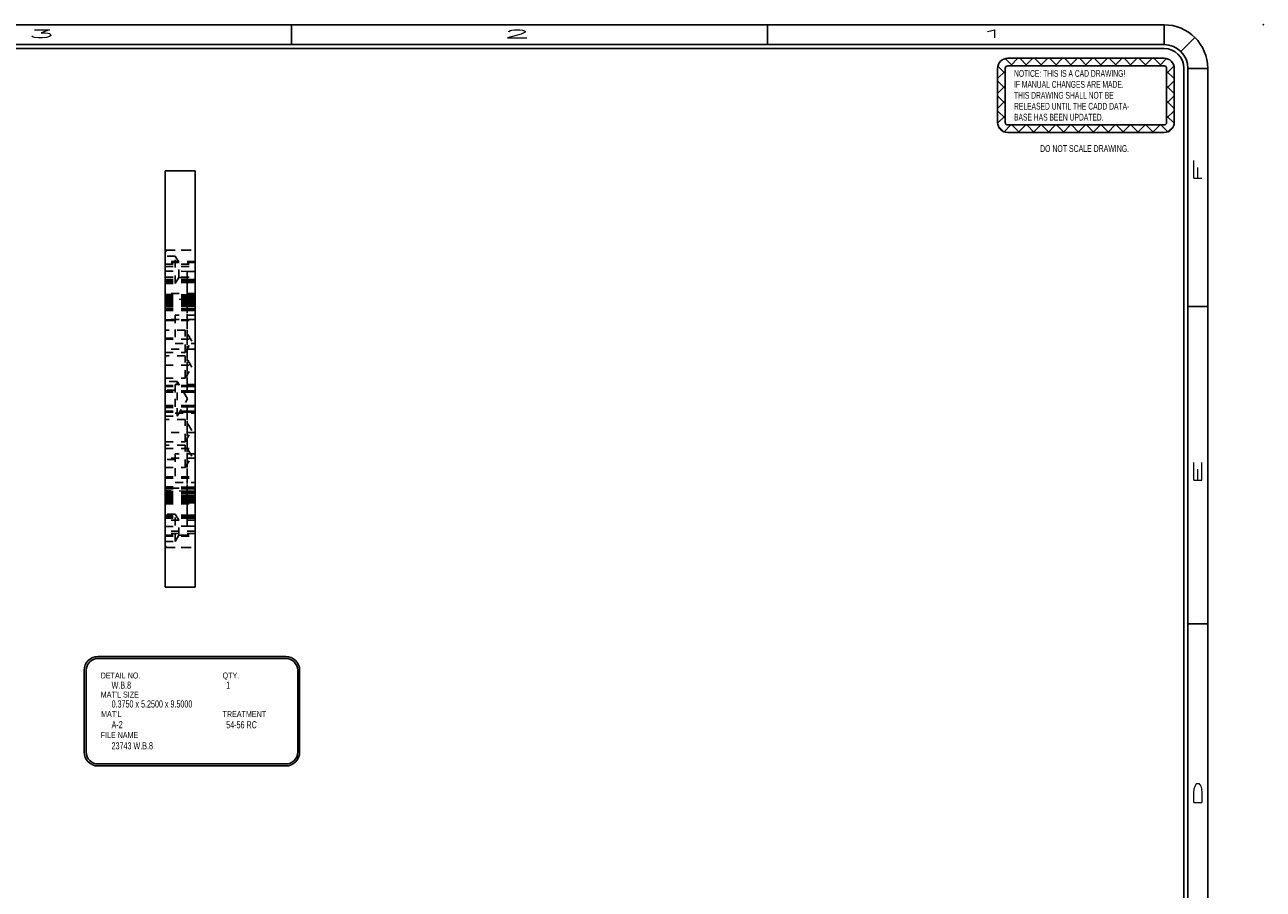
# Model space of a CAD drawing. Header units: inches. Extents: x 1802 to 2468, y -253 to -72.
# Tile 501 of 570: x 2338 to 2353, y -145 to -135. Entities that reach past the tile are written whole.
import ezdxf

# ---------------------------------------------------------------- set-up
doc = ezdxf.new("R2010")
doc.units = ezdxf.units.IN
doc.header["$LTSCALE"] = 0.5
doc.header["$MEASUREMENT"] = 0
doc.linetypes.add('HIDDEN', pattern=[0.225, 0.15, -0.075])
for name, color, linetype in [('DSS-M-S', 53, 'Continuous'), ('SID-M-D', 42, 'Continuous'), ('SID-M-H', 4, 'HIDDEN'), ('SID-M-M', 233, 'Continuous'), ('SID-M-S', 105, 'Continuous')]:
    doc.layers.add(name, color=color, linetype=linetype)
doc.styles.add('R', font='ROMAND.SHX')
doc.styles.add('SLDTEXTSTYLE0', font='TXT', dxfattribs={"width": 0.595745})
doc.styles.add('SLDTEXTSTYLE1', font='TXT', dxfattribs={"width": 0.744681})

# ---------------------------------------------------------------- blocks, each defined once
blk = doc.blocks.new('SW_NOTE_0')
at = {"layer": 'DSS-M-S', "color": 0, "insert": (0, 0.11), "char_height": 0.08504, "attachment_point": 1, "style": 'SLDTEXTSTYLE0'}
blk.add_mtext('RELEASED UNTIL THE CADD DATA-', dxfattribs=at)
blk = doc.blocks.new('SW_NOTE_0_1')
at = {"layer": 'DSS-M-S', "color": 0, "insert": (0, 0.11), "char_height": 0.08504, "attachment_point": 1, "style": 'SLDTEXTSTYLE0'}
blk.add_mtext('BASE HAS BEEN UPDATED.', dxfattribs=at)
blk = doc.blocks.new('SW_NOTE_0_2')
at = {"layer": 'DSS-M-S', "color": 0, "insert": (0.872, 0.11), "char_height": 0.08504, "attachment_point": 2, "style": 'SLDTEXTSTYLE1'}
blk.add_mtext('DO NOT SCALE DRAWING.', dxfattribs=at)
blk = doc.blocks.new('SW_NOTE_0_3')
at = {"layer": 'DSS-M-S', "color": 0, "insert": (0, 0.11), "char_height": 0.08504, "attachment_point": 1, "style": 'SLDTEXTSTYLE0'}
blk.add_mtext('THIS DRAWING SHALL NOT BE', dxfattribs=at)
blk = doc.blocks.new('SW_NOTE_0_4')
at = {"layer": 'DSS-M-S', "color": 0, "insert": (0, 0.11), "char_height": 0.08504, "attachment_point": 1, "style": 'SLDTEXTSTYLE0'}
blk.add_mtext('IF MANUAL CHANGES ARE MADE.', dxfattribs=at)
blk = doc.blocks.new('SW_NOTE_0_5')
at = {"layer": 'DSS-M-S', "color": 0, "insert": (0, 0.11), "char_height": 0.08504, "attachment_point": 1, "style": 'SLDTEXTSTYLE0'}
blk.add_mtext('NOTICE: THIS IS A CAD DRAWING!', dxfattribs=at)
blk = doc.blocks.new('DMBLK256')
at = {"layer": 'DSS-M-S', "color": 8}
for p, q in [((-0.89, 0.409), (-0.982, 0.501)), ((-0.949, 0.505), (1.022, 0.505)), ((-0.916, 0.409), (-0.82, 0.505)), ((-0.702, 0.409), (-0.798, 0.505)), ((-0.728, 0.409), (-0.633, 0.505)), ((-0.514, 0.409), (-0.61, 0.505)), ((-0.54, 0.409), (-0.445, 0.505)), ((-0.327, 0.409), (-0.422, 0.505)), ((-0.352, 0.409), (-0.257, 0.505)), ((-0.139, 0.409), (-0.234, 0.505)), ((-0.165, 0.409), (-0.069, 0.505)), ((0.049, 0.409), (-0.046, 0.505)), ((0.023, 0.409), (0.119, 0.505)), ((0.237, 0.409), (0.142, 0.505)), ((0.211, 0.409), (0.307, 0.505)), ((0.425, 0.409), (0.329, 0.505)), ((0.399, 0.409), (0.495, 0.505)), ((0.613, 0.409), (0.517, 0.505)), ((0.587, 0.409), (0.683, 0.505)), ((0.801, 0.409), (0.705, 0.505)), ((0.775, 0.409), (0.871, 0.505)), ((0.989, 0.409), (0.893, 0.505)), ((0.963, 0.409), (1.054, 0.501)), ((-1.077, -0.303), (-1.077, 0.377)), ((-1.077, 0.248), (-0.981, 0.344)), ((-0.981, 0.312), (-1.074, 0.405)), ((-0.981, -0.303), (-0.981, 0.377)), ((-0.949, 0.409), (1.022, 0.409)), ((1.054, 0.312), (1.147, 0.405)), ((1.054, 0.377), (1.054, -0.303)), ((1.15, 0.248), (1.054, 0.344)), ((1.15, 0.377), (1.15, -0.303)), ((-0.981, 0.124), (-1.077, 0.22)), ((1.054, 0.124), (1.15, 0.22)), ((-1.077, 0.06), (-0.981, 0.156)), ((-0.981, -0.064), (-1.077, 0.032)), ((1.15, 0.06), (1.054, 0.156)), ((1.054, -0.064), (1.15, 0.032)), ((-1.077, -0.128), (-0.981, -0.032)), ((-0.981, -0.251), (-1.077, -0.156)), ((1.15, -0.128), (1.054, -0.032)), ((1.054, -0.251), (1.15, -0.156)), ((-1.076, -0.315), (-0.981, -0.22)), ((1.149, -0.315), (1.054, -0.22)), ((-1.001, -0.42), (-1.066, -0.355)), ((-0.995, -0.422), (-0.908, -0.335)), ((1.022, -0.335), (-0.949, -0.335)), ((1.022, -0.431), (-0.949, -0.431)), ((-0.802, -0.431), (-0.898, -0.335)), ((-0.816, -0.431), (-0.721, -0.335)), ((-0.614, -0.431), (-0.71, -0.335)), ((-0.628, -0.431), (-0.533, -0.335)), ((-0.426, -0.431), (-0.522, -0.335)), ((-0.44, -0.431), (-0.345, -0.335)), ((-0.239, -0.431), (-0.334, -0.335)), ((-0.252, -0.431), (-0.157, -0.335)), ((-0.051, -0.431), (-0.146, -0.335)), ((-0.065, -0.431), (0.031, -0.335)), ((0.137, -0.431), (0.042, -0.335)), ((0.123, -0.431), (0.219, -0.335)), ((0.325, -0.431), (0.23, -0.335)), ((0.311, -0.431), (0.407, -0.335)), ((0.513, -0.431), (0.417, -0.335)), ((0.499, -0.431), (0.595, -0.335)), ((0.701, -0.431), (0.605, -0.335)), ((0.687, -0.431), (0.783, -0.335)), ((0.889, -0.431), (0.793, -0.335)), ((0.875, -0.431), (0.971, -0.335)), ((1.068, -0.422), (0.981, -0.335)), ((1.074, -0.42), (1.139, -0.355))]:
    blk.add_line(p, q, dxfattribs=at)
for centre, radius, start, end in [((-0.949, 0.377), 0.128, 90, 180), ((1.022, 0.377), 0.128, 0, 90), ((-0.949, 0.377), 0.0319, 90, 180), ((1.022, 0.377), 0.0319, 0, 90), ((-0.949, -0.303), 0.128, 180, 270), ((-0.949, -0.303), 0.0319, 180, 270), ((1.022, -0.303), 0.0319, 270, 0), ((1.022, -0.303), 0.128, 270, 0)]:
    blk.add_arc(centre, radius, start, end, dxfattribs=at)
at = {"layer": 'DSS-M-S', "color": 154}
for name, p in [('SW_NOTE_0_5', (-0.87, 0.246)), ('SW_NOTE_0_4', (-0.87, 0.108)), ('SW_NOTE_0_3', (-0.87, -0.029)), ('SW_NOTE_0', (-0.87, -0.167)), ('SW_NOTE_0_1', (-0.87, -0.305)), ('SW_NOTE_0_2', (-0.852, -0.7))]:
    blk.add_blockref(name, p, dxfattribs=at)
blk = doc.blocks.new('*U9')
at = {"layer": 'SID-M-D'}
blk.add_point((1.25, 22.55), dxfattribs=at)
at = {"layer": 'SID-M-S'}
for p, q in [((0, 22.55), (-34, 22.55)), ((-11, 22.55), (-11, 22.3)), ((-5, 22.55), (-5, 22.3)), ((0, 22.3), (0, 22.55)), ((0.212, 22.212), (0.389, 22.389)), ((0, 22.3), (-34, 22.3)), ((0, 22.25), (-34, 22.25)), ((0.25, 0), (0.25, 22)), ((0.3, 0), (0.3, 22)), ((0.3, 22), (0.55, 22)), ((0.55, 0), (0.55, 22)), ((0.3, 19), (0.55, 19)), ((0.3, 15), (0.55, 15))]:
    blk.add_line(p, q, dxfattribs=at)
for radius, start in [(0.55, 360), (0.3, 360), (0.25, 0)]:
    blk.add_arc((0, 22), radius, start, 90, dxfattribs=at)
blk.add_blockref('DMBLK256', (-1.022, 21.623), dxfattribs=at)
at = {"layer": 'SID-M-D', "style": 'R', "width": 4}
for s, p in [('3', (-14.327, 22.386)), ('2', (-8.327, 22.386)), ('1', (-2.327, 22.386))]:
    blk.add_text(s, height=0.1, dxfattribs=at).set_placement(p)
for s, p in [('F', (0.476, 20.547)), ('E', (0.476, 16.743)), ('D', (0.476, 12.681))]:
    blk.add_text(s, height=0.1, rotation=90, dxfattribs=at).set_placement(p)

msp = doc.modelspace()

# ---------------------------------------------------------------- linework, layer by layer
at = {"layer": 'SID-M-H'}
for p, q in [((2339.4104, -137.3857), (2339.7854, -137.3857)), ((2339.4354, -137.3857), (2339.4104, -137.4107)), ((2339.4354, -137.3857), (2339.7854, -137.3857)), ((2339.5354, -137.46385), (2339.4104, -137.46385)), ((2339.7854, -137.5297), (2339.4104, -137.5297)), ((2339.7854, -137.54195), (2339.4104, -137.54195)), ((2339.5354, -137.80755), (2339.5354, -137.46385)), ((2339.57939, -137.54005), (2339.5354, -137.46385)), ((2339.57939, -137.73135), (2339.57939, -137.54005)), ((2339.7854, -137.54005), (2339.57939, -137.54005)), ((2339.4104, -137.5647), (2339.7854, -137.5647)), ((2339.4104, -137.5647), (2339.7854, -137.5647)), ((2339.4104, -137.5917), (2339.7854, -137.5917)), ((2339.4104, -137.65221), (2339.6854, -137.65461)), ((2339.6854, -137.77256), (2339.6854, -137.65461)), ((2339.7854, -137.65461), (2339.6854, -137.65461)), ((2339.6854, -137.65461), (2339.6854, -137.77256)), ((2339.4104, -137.72945), (2339.7854, -137.72945)), ((2339.4104, -137.75821), (2339.6854, -137.75581)), ((2339.4104, -137.77205), (2339.6854, -137.77256)), ((2339.4104, -137.77205), (2339.6854, -137.77256)), ((2339.4104, -137.79459), (2339.6854, -137.79408)), ((2339.4104, -137.79459), (2339.6854, -137.79408)), ((2339.4104, -137.80755), (2339.5354, -137.80755)), ((2339.5354, -137.80755), (2339.57939, -137.73135)), ((2339.57939, -137.73135), (2339.7854, -137.73135)), ((2339.7854, -137.75581), (2339.6854, -137.75581)), ((2339.6854, -137.75581), (2339.6854, -137.79408)), ((2339.6854, -137.79408), (2339.6854, -137.75581)), ((2339.6854, -137.94838), (2339.6854, -137.77256)), ((2339.7854, -137.77256), (2339.6854, -137.77256)), ((2339.7854, -137.77256), (2339.6854, -137.77256)), ((2339.6854, -137.77256), (2339.6854, -137.94838)), ((2339.7854, -137.79408), (2339.6854, -137.79408)), ((2339.6854, -137.79408), (2339.6854, -137.9699)), ((2339.7854, -137.79408), (2339.6854, -137.79408)), ((2339.6854, -137.9699), (2339.6854, -137.79408)), ((2339.7854, -137.9352), (2339.4104, -137.9352)), ((2339.4104, -137.94787), (2339.6854, -137.94838)), ((2339.4104, -137.94787), (2339.6854, -137.94838)), ((2339.4104, -137.95608), (2339.6854, -137.95848)), ((2339.4104, -137.96795), (2339.6854, -137.96816)), ((2339.4104, -137.96795), (2339.6854, -137.96816)), ((2339.4104, -137.97041), (2339.6854, -137.9699)), ((2339.4104, -137.97041), (2339.6854, -137.9699)), ((2339.4104, -137.9747), (2339.7854, -137.9747)), ((2339.4104, -137.9747), (2339.7854, -137.9747)), ((2339.4104, -137.9747), (2339.7854, -137.9747)), ((2339.4104, -137.9747), (2339.7854, -137.9747)), ((2339.4104, -137.97908), (2339.6854, -137.97908)), ((2339.4104, -137.97908), (2339.6854, -137.97908)), ((2339.4104, -137.9847), (2339.7854, -137.9847)), ((2339.4104, -137.9847), (2339.7854, -137.9847)), ((2339.4104, -137.9907), (2339.6854, -137.9907)), ((2339.4104, -137.9907), (2339.6854, -137.9907)), ((2339.4104, -137.9907), (2339.6854, -137.9907)), ((2339.4104, -137.9907), (2339.6854, -137.9907)), ((2339.6854, -138.00756), (2339.4104, -138.00516)), ((2339.4104, -138.01257), (2339.6854, -138.01278)), ((2339.4104, -138.01257), (2339.6854, -138.01278)), ((2339.6854, -137.9907), (2339.6854, -137.94838)), ((2339.7854, -137.94838), (2339.6854, -137.94838)), ((2339.7854, -137.94838), (2339.6854, -137.94838)), ((2339.6854, -137.94838), (2339.6854, -137.9907)), ((2339.6854, -137.96816), (2339.6854, -137.95848)), ((2339.7854, -137.95848), (2339.6854, -137.95848)), ((2339.6854, -137.95848), (2339.6854, -137.97908)), ((2339.6854, -137.97908), (2339.6854, -137.95848)), ((2339.6854, -137.95848), (2339.6854, -137.96816)), ((2339.6854, -138.01278), (2339.6854, -137.96816)), ((2339.7854, -137.96816), (2339.6854, -137.96816)), ((2339.7854, -137.96816), (2339.6854, -137.96816)), ((2339.6854, -137.96816), (2339.6854, -138.01278)), ((2339.6854, -137.9699), (2339.6854, -137.9907)), ((2339.7854, -137.9699), (2339.6854, -137.9699)), ((2339.6854, -137.9907), (2339.6854, -137.9699)), ((2339.7854, -137.9699), (2339.6854, -137.9699)), ((2339.7854, -137.97908), (2339.6854, -137.97908)), ((2339.6854, -137.97908), (2339.6854, -138.12708)), ((2339.6854, -138.12708), (2339.6854, -137.97908)), ((2339.7854, -137.97908), (2339.6854, -137.97908)), ((2339.6854, -138.02021), (2339.6854, -137.9907)), ((2339.7854, -137.9907), (2339.6854, -137.9907)), ((2339.7854, -137.9907), (2339.6854, -137.9907)), ((2339.6854, -137.9907), (2339.6854, -138.02521)), ((2339.7854, -137.9907), (2339.6854, -137.9907)), ((2339.6854, -138.02521), (2339.6854, -137.9907)), ((2339.7854, -137.9907), (2339.6854, -137.9907)), ((2339.6854, -137.9907), (2339.6854, -138.02021)), ((2339.7854, -138.00756), (2339.6854, -138.00756)), ((2339.6854, -138.0308), (2339.6854, -138.00765)), ((2339.6854, -138.0308), (2339.6854, -138.00765)), ((2339.6854, -138.0302), (2339.6854, -138.01278)), ((2339.7854, -138.01278), (2339.6854, -138.01278)), ((2339.7854, -138.01278), (2339.6854, -138.01278)), ((2339.6854, -138.01278), (2339.6854, -138.0302)), ((2339.4104, -138.01887), (2339.6854, -138.01999)), ((2339.4104, -138.01887), (2339.6854, -138.01999)), ((2339.4104, -138.02021), (2339.6854, -138.02021)), ((2339.4104, -138.02021), (2339.6854, -138.02021)), ((2339.4104, -138.02521), (2339.6854, -138.02521)), ((2339.4104, -138.02521), (2339.6854, -138.02521)), ((2339.4104, -138.0278), (2339.6854, -138.0302)), ((2339.4104, -138.0308), (2339.6854, -138.0308)), ((2339.4104, -138.0308), (2339.6854, -138.0308)), ((2339.4104, -138.04321), (2339.6854, -138.04081)), ((2339.4104, -138.06282), (2339.6854, -138.06522)), ((2339.4104, -138.07537), (2339.6854, -138.07537)), ((2339.4104, -138.07537), (2339.6854, -138.07537)), ((2339.4104, -138.07837), (2339.6854, -138.07597)), ((2339.4104, -138.08082), (2339.6854, -138.08082)), ((2339.4104, -138.08082), (2339.6854, -138.08082)), ((2339.4104, -138.08082), (2339.6854, -138.08082)), ((2339.4104, -138.08082), (2339.6854, -138.08082)), ((2339.4104, -138.0873), (2339.6854, -138.08618)), ((2339.4104, -138.0873), (2339.6854, -138.08618)), ((2339.4104, -138.0936), (2339.6854, -138.09339)), ((2339.4104, -138.0936), (2339.6854, -138.09339)), ((2339.4104, -138.10101), (2339.6854, -138.09861)), ((2339.4104, -138.12708), (2339.6854, -138.12708)), ((2339.4104, -138.12708), (2339.6854, -138.12708)), ((2339.4104, -138.1362), (2339.7854, -138.1362)), ((2339.4104, -138.13822), (2339.6854, -138.13801)), ((2339.4104, -138.13822), (2339.6854, -138.13801)), ((2339.4104, -138.15008), (2339.6854, -138.14768)), ((2339.7854, -138.01999), (2339.6854, -138.01999)), ((2339.6854, -138.01999), (2339.6854, -138.0302)), ((2339.7854, -138.01999), (2339.6854, -138.01999)), ((2339.6854, -138.0302), (2339.6854, -138.01999)), ((2339.6854, -138.04081), (2339.6854, -138.02021)), ((2339.7854, -138.02021), (2339.6854, -138.02021)), ((2339.6854, -138.02021), (2339.6854, -138.04081)), ((2339.7854, -138.02021), (2339.6854, -138.02021)), ((2339.6854, -138.02521), (2339.6854, -138.04081)), ((2339.7854, -138.02521), (2339.6854, -138.02521)), ((2339.6854, -138.04081), (2339.6854, -138.02521)), ((2339.7854, -138.02521), (2339.6854, -138.02521)), ((2339.7854, -138.0302), (2339.6854, -138.0302)), ((2339.6854, -138.07537), (2339.6854, -138.0308)), ((2339.7854, -138.0308), (2339.6854, -138.0308)), ((2339.7854, -138.0308), (2339.6854, -138.0308)), ((2339.6854, -138.0308), (2339.6854, -138.07537)), ((2339.7854, -138.04081), (2339.6854, -138.04081)), ((2339.6854, -138.08082), (2339.6854, -138.06522)), ((2339.7854, -138.06522), (2339.6854, -138.06522)), ((2339.6854, -138.06522), (2339.6854, -138.08082)), ((2339.6854, -138.08082), (2339.6854, -138.06522)), ((2339.6854, -138.06522), (2339.6854, -138.08082)), ((2339.6854, -138.07537), (2339.6854, -138.09851)), ((2339.7854, -138.07537), (2339.6854, -138.07537)), ((2339.6854, -138.07537), (2339.6854, -138.09851)), ((2339.7854, -138.07537), (2339.6854, -138.07537)), ((2339.6854, -138.07597), (2339.6854, -138.08618)), ((2339.7854, -138.07597), (2339.6854, -138.07597)), ((2339.6854, -138.09339), (2339.6854, -138.07597)), ((2339.6854, -138.07597), (2339.6854, -138.09339)), ((2339.6854, -138.08618), (2339.6854, -138.07597)), ((2339.6854, -139.16082), (2339.6854, -138.08082)), ((2339.7854, -138.08082), (2339.6854, -138.08082)), ((2339.7854, -138.08082), (2339.6854, -138.08082)), ((2339.6854, -138.08082), (2339.6854, -139.09309)), ((2339.6854, -139.09309), (2339.6854, -138.08082)), ((2339.7854, -138.08082), (2339.6854, -138.08082)), ((2339.7854, -138.08082), (2339.6854, -138.08082)), ((2339.6854, -138.08082), (2339.6854, -139.16082)), ((2339.7854, -138.08618), (2339.6854, -138.08618)), ((2339.7854, -138.08618), (2339.6854, -138.08618)), ((2339.7854, -138.09339), (2339.6854, -138.09339)), ((2339.6854, -138.13801), (2339.6854, -138.09339)), ((2339.7854, -138.09339), (2339.6854, -138.09339)), ((2339.6854, -138.09339), (2339.6854, -138.13801)), ((2339.6854, -138.09861), (2339.7854, -138.09861)), ((2339.7854, -138.12708), (2339.6854, -138.12708)), ((2339.6854, -138.12708), (2339.6854, -138.14768)), ((2339.6854, -138.14768), (2339.6854, -138.12708)), ((2339.7854, -138.12708), (2339.6854, -138.12708)), ((2339.6854, -138.14768), (2339.6854, -138.13801)), ((2339.7854, -138.13801), (2339.6854, -138.13801)), ((2339.7854, -138.13801), (2339.6854, -138.13801)), ((2339.6854, -138.13801), (2339.6854, -138.14768)), ((2339.7854, -138.14768), (2339.6854, -138.14768)), ((2339.7854, -138.2607), (2339.4104, -138.2607)), ((2339.4104, -138.2657), (2339.7854, -138.2657)), ((2339.4104, -138.2657), (2339.7854, -138.2657)), ((2339.4104, -138.2657), (2339.7854, -138.2657)), ((2339.4104, -138.2657), (2339.7854, -138.2657)), ((2339.5354, -138.2752), (2339.4104, -138.2752)), ((2339.4104, -138.2757), (2339.7854, -138.2757)), ((2339.4104, -138.2757), (2339.7854, -138.2757)), ((2339.5354, -138.2062), (2339.5354, -138.3857)), ((2339.7854, -138.2062), (2339.5354, -138.2062)), ((2339.6604, -138.39508), (2339.4104, -138.39508)), ((2339.5354, -138.3857), (2339.5354, -138.5652)), ((2339.6604, -138.67633), (2339.6604, -138.39508)), ((2339.7449, -138.5357), (2339.6604, -138.39508)), ((2339.4104, -138.4962), (2339.5354, -138.4962)), ((2339.4104, -138.5107), (2339.7854, -138.5107)), ((2339.7854, -138.6352), (2339.4104, -138.6352)), ((2339.5354, -138.5652), (2339.7854, -138.5652)), ((2339.6604, -138.67633), (2339.7449, -138.5357)), ((2339.4104, -138.67633), (2339.6604, -138.67633)), ((2339.6604, -138.72008), (2339.4104, -138.72008)), ((2339.6604, -139.00133), (2339.6604, -138.72008)), ((2339.7449, -138.8607), (2339.6604, -138.72008)), ((2339.4104, -138.8362), (2339.7854, -138.8362)), ((2339.6604, -139.00133), (2339.7449, -138.8607)), ((2339.4104, -139.00133), (2339.6604, -139.00133)), ((2339.5604, -139.04195), (2339.4104, -139.04195)), ((2339.4104, -139.09309), (2339.6854, -139.09309)), ((2339.4104, -139.09309), (2339.6854, -139.09309)), ((2339.4104, -139.1052), (2339.6854, -139.10691)), ((2339.4104, -139.1052), (2339.6854, -139.10691)), ((2339.5354, -139.0812), (2339.5354, -139.2607)), ((2339.7854, -139.0812), (2339.5354, -139.0812)), ((2339.5604, -139.47945), (2339.5604, -139.04195)), ((2339.69184, -139.2607), (2339.5604, -139.04195)), ((2339.7854, -139.09309), (2339.6854, -139.09309)), ((2339.6854, -139.09309), (2339.6854, -139.10691)), ((2339.6854, -139.10691), (2339.6854, -139.09309)), ((2339.7854, -139.09309), (2339.6854, -139.09309)), ((2339.7854, -139.10691), (2339.6854, -139.10691)), ((2339.6854, -139.10691), (2339.6854, -139.17642)), ((2339.6854, -139.17642), (2339.6854, -139.10691)), ((2339.7854, -139.10691), (2339.6854, -139.10691)), ((2339.5354, -139.1502), (2339.4104, -139.1502)), ((2339.4104, -139.16082), (2339.6854, -139.16082)), ((2339.4104, -139.16082), (2339.6854, -139.16082)), ((2339.4104, -139.17882), (2339.6854, -139.17642)), ((2339.5354, -139.2607), (2339.5354, -139.4402)), ((2339.5604, -139.47945), (2339.69184, -139.2607)), ((2339.6854, -139.17642), (2339.6854, -139.16082)), ((2339.7854, -139.16082), (2339.6854, -139.16082)), ((2339.6854, -139.16082), (2339.6854, -139.17642)), ((2339.7854, -139.16082), (2339.6854, -139.16082)), ((2339.7854, -139.17642), (2339.6854, -139.17642)), ((2339.4104, -139.34258), (2339.6854, -139.34498)), ((2339.4104, -139.36058), (2339.6854, -139.36058)), ((2339.4104, -139.36058), (2339.6854, -139.36058)), ((2339.4104, -139.3712), (2339.5354, -139.3712)), ((2339.4104, -139.4162), (2339.6854, -139.41449)), ((2339.4104, -139.4162), (2339.6854, -139.41449)), ((2339.6854, -139.36058), (2339.6854, -139.34498)), ((2339.7854, -139.34498), (2339.6854, -139.34498)), ((2339.6854, -139.34498), (2339.6854, -139.41449)), ((2339.6854, -139.41449), (2339.6854, -139.34498)), ((2339.6854, -139.34498), (2339.6854, -139.36058)), ((2339.7854, -139.36058), (2339.6854, -139.36058)), ((2339.6854, -140.44058), (2339.6854, -139.36058)), ((2339.7854, -139.36058), (2339.6854, -139.36058)), ((2339.6854, -139.36058), (2339.6854, -140.44058)), ((2339.7854, -139.41449), (2339.6854, -139.41449)), ((2339.6854, -139.41449), (2339.6854, -139.42831)), ((2339.7854, -139.41449), (2339.6854, -139.41449)), ((2339.6854, -139.42831), (2339.6854, -139.41449)), ((2339.4104, -139.42831), (2339.6854, -139.42831)), ((2339.4104, -139.42831), (2339.6854, -139.42831)), ((2339.4104, -139.47945), (2339.5604, -139.47945)), ((2339.6604, -139.52008), (2339.4104, -139.52008)), ((2339.5354, -139.4402), (2339.7854, -139.4402)), ((2339.6604, -139.80133), (2339.6604, -139.52008)), ((2339.7449, -139.6607), (2339.6604, -139.52008)), ((2339.7854, -139.42831), (2339.6854, -139.42831)), ((2339.6854, -139.42831), (2339.6854, -140.44058)), ((2339.6854, -140.44058), (2339.6854, -139.42831)), ((2339.7854, -139.42831), (2339.6854, -139.42831)), ((2339.7854, -139.6852), (2339.4104, -139.6852)), ((2339.6604, -139.80133), (2339.7449, -139.6607)), ((2339.4104, -139.80133), (2339.6604, -139.80133)), ((2339.6604, -139.84508), (2339.4104, -139.84508)), ((2339.4104, -139.8862), (2339.7854, -139.8862)), ((2339.6604, -140.12633), (2339.6604, -139.84508)), ((2339.7449, -139.9857), (2339.6604, -139.84508)), ((2339.7854, -140.0107), (2339.4104, -140.0107)), ((2339.5354, -140.0252), (2339.4104, -140.0252)), ((2339.5354, -139.9562), (2339.5354, -140.1357)), ((2339.7854, -139.9562), (2339.5354, -139.9562)), ((2339.6604, -140.12633), (2339.7449, -139.9857)), ((2339.4104, -140.12633), (2339.6604, -140.12633)), ((2339.5354, -140.1357), (2339.5354, -140.3152)), ((2339.4104, -140.2457), (2339.7854, -140.2457)), ((2339.4104, -140.2457), (2339.7854, -140.2457)), ((2339.4104, -140.2462), (2339.5354, -140.2462)), ((2339.4104, -140.2557), (2339.7854, -140.2557)), ((2339.4104, -140.2557), (2339.7854, -140.2557)), ((2339.4104, -140.2557), (2339.7854, -140.2557)), ((2339.4104, -140.2557), (2339.7854, -140.2557)), ((2339.4104, -140.2607), (2339.7854, -140.2607)), ((2339.5354, -140.3152), (2339.7854, -140.3152)), ((2339.4104, -140.37132), (2339.6854, -140.37372)), ((2339.4104, -140.38319), (2339.6854, -140.38339)), ((2339.4104, -140.38319), (2339.6854, -140.38339)), ((2339.7854, -140.3852), (2339.4104, -140.3852)), ((2339.4104, -140.39432), (2339.6854, -140.39432)), ((2339.4104, -140.39432), (2339.6854, -140.39432)), ((2339.6854, -140.42279), (2339.4104, -140.42039)), ((2339.4104, -140.4278), (2339.6854, -140.42801)), ((2339.4104, -140.4278), (2339.6854, -140.42801)), ((2339.4104, -140.43411), (2339.6854, -140.43522)), ((2339.4104, -140.43411), (2339.6854, -140.43522)), ((2339.4104, -140.44058), (2339.6854, -140.44058)), ((2339.4104, -140.44058), (2339.6854, -140.44058)), ((2339.4104, -140.44058), (2339.6854, -140.44058)), ((2339.4104, -140.44058), (2339.6854, -140.44058)), ((2339.4104, -140.44303), (2339.6854, -140.44543)), ((2339.4104, -140.44603), (2339.6854, -140.44603)), ((2339.4104, -140.44603), (2339.6854, -140.44603)), ((2339.4104, -140.45858), (2339.6854, -140.45618)), ((2339.4104, -140.4782), (2339.6854, -140.4806)), ((2339.4104, -140.49061), (2339.6854, -140.49061)), ((2339.4104, -140.49061), (2339.6854, -140.49061)), ((2339.4104, -140.4936), (2339.6854, -140.49121)), ((2339.4104, -140.4962), (2339.6854, -140.4962)), ((2339.4104, -140.4962), (2339.6854, -140.4962)), ((2339.4104, -140.5012), (2339.6854, -140.5012)), ((2339.4104, -140.5012), (2339.6854, -140.5012)), ((2339.4104, -140.50253), (2339.6854, -140.50141)), ((2339.4104, -140.50253), (2339.6854, -140.50141)), ((2339.4104, -140.50884), (2339.6854, -140.50863)), ((2339.4104, -140.50884), (2339.6854, -140.50863)), ((2339.4104, -140.51624), (2339.6854, -140.51384)), ((2339.6854, -140.38339), (2339.6854, -140.37372)), ((2339.7854, -140.37372), (2339.6854, -140.37372)), ((2339.6854, -140.37372), (2339.6854, -140.39432)), ((2339.6854, -140.39432), (2339.6854, -140.37372)), ((2339.6854, -140.37372), (2339.6854, -140.38339)), ((2339.6854, -140.42801), (2339.6854, -140.38339)), ((2339.7854, -140.38339), (2339.6854, -140.38339)), ((2339.7854, -140.38339), (2339.6854, -140.38339)), ((2339.6854, -140.38339), (2339.6854, -140.42801)), ((2339.7854, -140.39432), (2339.6854, -140.39432)), ((2339.6854, -140.39432), (2339.6854, -140.54232)), ((2339.6854, -140.54232), (2339.6854, -140.39432)), ((2339.7854, -140.39432), (2339.6854, -140.39432)), ((2339.7854, -140.42279), (2339.6854, -140.42279)), ((2339.6854, -140.44603), (2339.6854, -140.42289)), ((2339.6854, -140.44603), (2339.6854, -140.42289)), ((2339.7854, -140.42801), (2339.6854, -140.42801)), ((2339.6854, -140.44543), (2339.6854, -140.42801)), ((2339.7854, -140.42801), (2339.6854, -140.42801)), ((2339.6854, -140.42801), (2339.6854, -140.44543)), ((2339.7854, -140.43522), (2339.6854, -140.43522)), ((2339.6854, -140.43522), (2339.6854, -140.44543)), ((2339.7854, -140.43522), (2339.6854, -140.43522)), ((2339.6854, -140.44543), (2339.6854, -140.43522)), ((2339.6854, -140.45618), (2339.6854, -140.44058)), ((2339.7854, -140.44058), (2339.6854, -140.44058)), ((2339.7854, -140.44058), (2339.6854, -140.44058)), ((2339.6854, -140.44058), (2339.6854, -140.45618)), ((2339.6854, -140.45618), (2339.6854, -140.44058)), ((2339.7854, -140.44058), (2339.6854, -140.44058)), ((2339.7854, -140.44058), (2339.6854, -140.44058)), ((2339.6854, -140.44058), (2339.6854, -140.45618)), ((2339.7854, -140.44543), (2339.6854, -140.44543)), ((2339.7854, -140.44603), (2339.6854, -140.44603)), ((2339.6854, -140.49061), (2339.6854, -140.44603)), ((2339.7854, -140.44603), (2339.6854, -140.44603)), ((2339.6854, -140.44603), (2339.6854, -140.49061)), ((2339.7854, -140.45618), (2339.6854, -140.45618)), ((2339.6854, -140.5012), (2339.6854, -140.4806)), ((2339.7854, -140.4806), (2339.6854, -140.4806)), ((2339.6854, -140.4806), (2339.6854, -140.4962)), ((2339.6854, -140.4962), (2339.6854, -140.4806)), ((2339.6854, -140.4806), (2339.6854, -140.5012)), ((2339.6854, -140.49061), (2339.6854, -140.51375)), ((2339.7854, -140.49061), (2339.6854, -140.49061)), ((2339.6854, -140.49061), (2339.6854, -140.51375)), ((2339.7854, -140.49061), (2339.6854, -140.49061)), ((2339.7854, -140.49121), (2339.6854, -140.49121)), ((2339.6854, -140.49121), (2339.6854, -140.50141)), ((2339.6854, -140.50863), (2339.6854, -140.49121)), ((2339.6854, -140.49121), (2339.6854, -140.50863)), ((2339.6854, -140.50141), (2339.6854, -140.49121)), ((2339.7854, -140.4962), (2339.6854, -140.4962)), ((2339.6854, -140.4962), (2339.6854, -140.53071)), ((2339.6854, -140.53071), (2339.6854, -140.4962)), ((2339.7854, -140.4962), (2339.6854, -140.4962)), ((2339.7854, -140.5012), (2339.6854, -140.5012)), ((2339.6854, -140.53071), (2339.6854, -140.5012)), ((2339.7854, -140.5012), (2339.6854, -140.5012)), ((2339.6854, -140.5012), (2339.6854, -140.53071)), ((2339.7854, -140.50141), (2339.6854, -140.50141)), ((2339.7854, -140.50141), (2339.6854, -140.50141)), ((2339.7854, -140.50863), (2339.6854, -140.50863)), ((2339.6854, -140.55324), (2339.6854, -140.50863)), ((2339.7854, -140.50863), (2339.6854, -140.50863)), ((2339.6854, -140.50863), (2339.6854, -140.55324)), ((2339.6854, -140.51384), (2339.7854, -140.51384)), ((2339.4104, -140.53071), (2339.6854, -140.53071)), ((2339.4104, -140.53071), (2339.6854, -140.53071)), ((2339.4104, -140.53071), (2339.6854, -140.53071)), ((2339.4104, -140.53071), (2339.6854, -140.53071)), ((2339.4104, -140.54232), (2339.6854, -140.54232)), ((2339.4104, -140.54232), (2339.6854, -140.54232)), ((2339.4104, -140.551), (2339.6854, -140.55151)), ((2339.4104, -140.551), (2339.6854, -140.55151)), ((2339.4104, -140.55345), (2339.6854, -140.55324)), ((2339.4104, -140.55345), (2339.6854, -140.55324)), ((2339.4104, -140.56532), (2339.6854, -140.56292)), ((2339.4104, -140.57354), (2339.6854, -140.57303)), ((2339.4104, -140.57354), (2339.6854, -140.57303)), ((2339.4104, -140.5862), (2339.7854, -140.5862)), ((2339.6854, -140.57303), (2339.6854, -140.53071)), ((2339.7854, -140.53071), (2339.6854, -140.53071)), ((2339.6854, -140.53071), (2339.6854, -140.55151)), ((2339.7854, -140.53071), (2339.6854, -140.53071)), ((2339.6854, -140.55151), (2339.6854, -140.53071)), ((2339.7854, -140.53071), (2339.6854, -140.53071)), ((2339.7854, -140.53071), (2339.6854, -140.53071)), ((2339.6854, -140.53071), (2339.6854, -140.57303)), ((2339.6854, -140.54232), (2339.6854, -140.56292)), ((2339.7854, -140.54232), (2339.6854, -140.54232)), ((2339.6854, -140.56292), (2339.6854, -140.54232)), ((2339.7854, -140.54232), (2339.6854, -140.54232)), ((2339.7854, -140.55151), (2339.6854, -140.55151)), ((2339.6854, -140.55151), (2339.6854, -140.72732)), ((2339.6854, -140.72732), (2339.6854, -140.55151)), ((2339.7854, -140.55151), (2339.6854, -140.55151)), ((2339.6854, -140.56292), (2339.6854, -140.55324)), ((2339.7854, -140.55324), (2339.6854, -140.55324)), ((2339.6854, -140.55324), (2339.6854, -140.56292)), ((2339.7854, -140.55324), (2339.6854, -140.55324)), ((2339.7854, -140.56292), (2339.6854, -140.56292)), ((2339.6854, -140.74884), (2339.6854, -140.57303)), ((2339.7854, -140.57303), (2339.6854, -140.57303)), ((2339.7854, -140.57303), (2339.6854, -140.57303)), ((2339.6854, -140.57303), (2339.6854, -140.74884)), ((2339.5354, -140.71385), (2339.4104, -140.71385)), ((2339.4104, -140.72681), (2339.6854, -140.72732)), ((2339.4104, -140.72681), (2339.6854, -140.72732)), ((2339.4104, -140.74935), (2339.6854, -140.74884)), ((2339.4104, -140.74935), (2339.6854, -140.74884)), ((2339.4104, -140.7632), (2339.6854, -140.7656)), ((2339.7854, -140.79195), (2339.4104, -140.79195)), ((2339.5354, -141.05755), (2339.5354, -140.71385)), ((2339.57939, -140.79005), (2339.5354, -140.71385)), ((2339.57939, -140.98135), (2339.57939, -140.79005)), ((2339.7854, -140.79005), (2339.57939, -140.79005)), ((2339.7854, -140.72732), (2339.6854, -140.72732)), ((2339.6854, -140.72732), (2339.6854, -140.7656)), ((2339.7854, -140.72732), (2339.6854, -140.72732)), ((2339.6854, -140.7656), (2339.6854, -140.72732)), ((2339.6854, -140.8668), (2339.6854, -140.74884)), ((2339.7854, -140.74884), (2339.6854, -140.74884)), ((2339.7854, -140.74884), (2339.6854, -140.74884)), ((2339.6854, -140.74884), (2339.6854, -140.8668)), ((2339.7854, -140.7656), (2339.6854, -140.7656)), ((2339.4104, -140.8692), (2339.6854, -140.8668)), ((2339.7854, -140.9297), (2339.4104, -140.9297)), ((2339.7854, -140.9567), (2339.4104, -140.9567)), ((2339.7854, -140.9567), (2339.4104, -140.9567)), ((2339.4104, -140.97945), (2339.7854, -140.97945)), ((2339.5354, -141.05755), (2339.57939, -140.98135)), ((2339.57939, -140.98135), (2339.7854, -140.98135)), ((2339.7854, -140.8668), (2339.6854, -140.8668)), ((2339.4104, -140.9917), (2339.7854, -140.9917)), ((2339.4104, -141.05755), (2339.5354, -141.05755)), ((2339.4104, -141.1107), (2339.4354, -141.1357)), ((2339.4104, -141.1357), (2339.7854, -141.1357)), ((2339.4354, -141.1357), (2339.7854, -141.1357))]:
    msp.add_line(p, q, dxfattribs=at)
at = {"layer": 'SID-M-M'}
for p, q in [((2338.56344, -142.50775), (2340.92943, -142.50775)), ((2338.56344, -142.53275), (2340.92943, -142.53275)), ((2338.38844, -142.68275), (2338.38844, -143.71327)), ((2338.41344, -142.68275), (2338.41344, -143.71327)), ((2341.07943, -142.68275), (2341.07943, -143.71327)), ((2341.10443, -142.68275), (2341.10443, -143.71327)), ((2338.56344, -143.86327), (2340.92943, -143.86327)), ((2338.56344, -143.88827), (2340.92943, -143.88827))]:
    msp.add_line(p, q, dxfattribs=at)
for centre, radius, start, end in [((2338.56344, -142.68275), 0.175, 90, 180), ((2338.56344, -142.68275), 0.15, 90, 180), ((2340.92943, -142.68275), 0.175, 0, 90), ((2340.92943, -142.68275), 0.15, 0, 90), ((2338.56344, -143.71327), 0.175, 180, 270), ((2338.56344, -143.71327), 0.15, 180, 270), ((2340.92943, -143.71327), 0.15, 270, 0), ((2340.92943, -143.71327), 0.175, 270, 0)]:
    msp.add_arc(centre, radius, start, end, dxfattribs=at)
at = {"layer": 'SID-M-S'}
for p, q in [((2339.4104, -141.6357), (2339.4104, -136.3857)), ((2339.4104, -136.3857), (2339.7854, -136.3857)), ((2339.7854, -141.6357), (2339.7854, -136.3857)), ((2339.4104, -141.6357), (2339.7854, -141.6357))]:
    msp.add_line(p, q, dxfattribs=at)

# ---------------------------------------------------------------- block references
at = {"layer": 'SID-M-D'}
msp.add_blockref('*U9', (2352.00183, -157.09685), dxfattribs=at)

# ---------------------------------------------------------------- texts
at = {"layer": 'SID-M-D', "style": 'SLDTEXTSTYLE0', "width": 0.75}
for s, height, p in [('DETAIL NO.', 0.075, (2338.59632, -142.78555)), ('W.B.8', 0.09, (2338.73326, -142.91483)), ('QTY.', 0.075, (2340.13256, -142.78555)), ('1', 0.09, (2340.17829, -142.91483)), ("MAT'L SIZE", 0.075, (2338.59632, -143.02565)), ('0.3750 x 5.2500 x 9.5000', 0.09, (2338.73326, -143.15163)), ("MAT'L", 0.075, (2338.60095, -143.27182)), ('A-2', 0.09, (2338.73326, -143.41287)), ('TREATMENT', 0.075, (2340.13256, -143.27182)), ('54-56 RC', 0.09, (2340.17829, -143.41394)), ('FILE NAME', 0.075, (2338.59503, -143.53595)), ('23743 W.B.8', 0.09, (2338.73326, -143.67897))]:
    msp.add_text(s, height=height, dxfattribs=at).set_placement(p)

doc.saveas('drawing.dxf')
